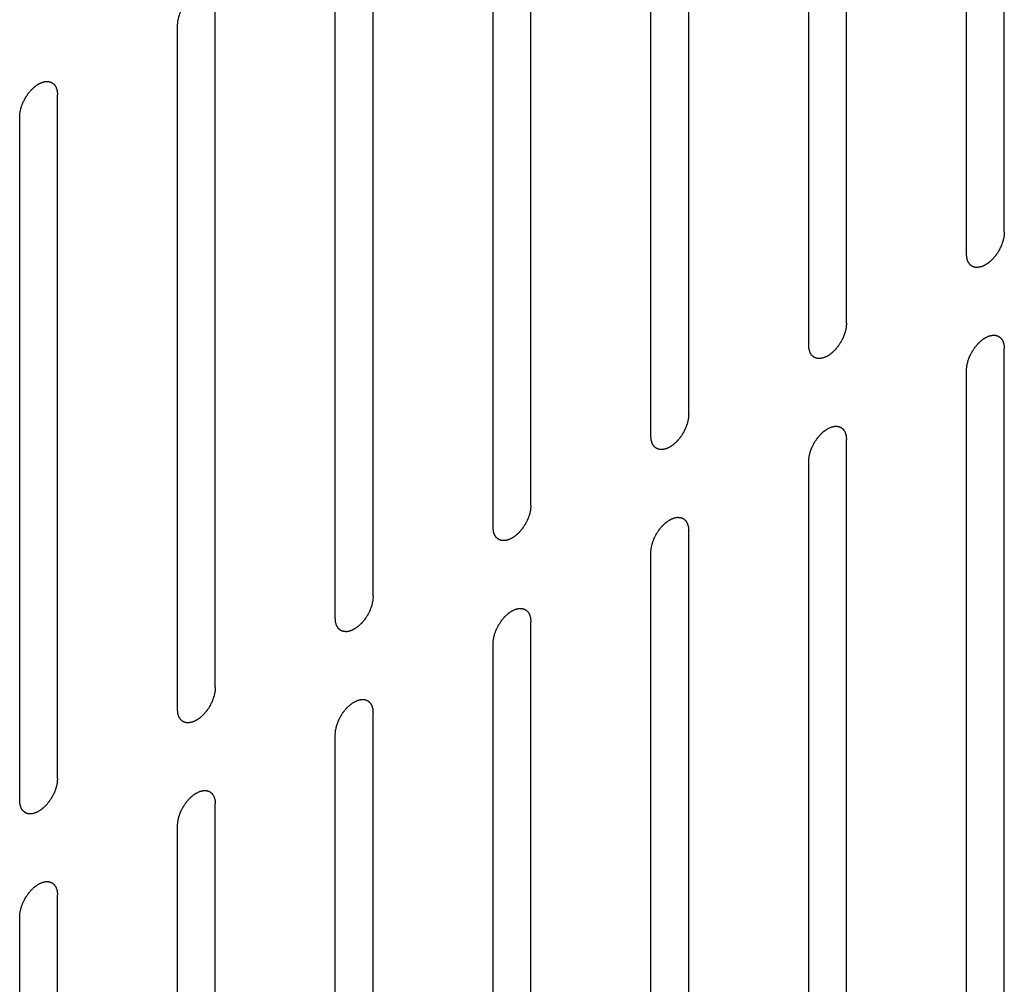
# Model space of a CAD drawing. Header units: inches. Extents: x 6 to 353, y 6 to 228.
# Tile 327 of 372: x 326.75 to 328.13, y 204.55 to 205.91. Entities that reach past the tile are written whole.
import ezdxf

# ---------------------------------------------------------------- set-up
doc = ezdxf.new("R2010")
doc.units = ezdxf.units.IN
doc.header["$LTSCALE"] = 19.946667
doc.header["$MEASUREMENT"] = 0
doc.layers.get('0').update_dxf_attribs({"linetype": 'CONTINUOUS'})

msp = doc.modelspace()

# ---------------------------------------------------------------- linework, layer by layer
at = {"color": 7, "linetype": 'Continuous'}
for p, q in [((328.1292, 205.6091), (328.1292, 206.5685)), ((328.0761, 205.5785), (328.0761, 206.5379)), ((327.9078, 205.4814), (327.9078, 206.4408)), ((327.8548, 205.4508), (327.8548, 206.4101)), ((327.6865, 205.3536), (327.6865, 206.313)), ((327.6335, 205.323), (327.6335, 206.2824)), ((327.4652, 205.2258), (327.4652, 206.1852)), ((327.4122, 205.1952), (327.4122, 206.1546)), ((327.2439, 205.098), (327.2439, 206.0574)), ((327.1908, 205.0674), (327.1908, 206.0268)), ((327.0225, 204.9702), (327.0225, 205.9296)), ((326.9695, 204.9396), (326.9695, 205.899)), ((326.8012, 204.8425), (326.8012, 205.8019)), ((326.7482, 204.8118), (326.7482, 205.7712)), ((328.1292, 204.4865), (328.1292, 205.4458)), ((328.0761, 204.4558), (328.0761, 205.4152)), ((327.9078, 204.3587), (327.9078, 205.3181)), ((327.8548, 204.3281), (327.8548, 205.2875)), ((327.6865, 204.2309), (327.6865, 205.1903)), ((327.6335, 204.2003), (327.6335, 205.1597)), ((327.4652, 204.1031), (327.4652, 205.0625)), ((327.4122, 204.0725), (327.4122, 205.0319)), ((327.2439, 203.9753), (327.2439, 204.9347)), ((327.1908, 203.9447), (327.1908, 204.9041)), ((327.0225, 203.8476), (327.0225, 204.8069)), ((326.9695, 203.8169), (326.9695, 204.7763)), ((326.8012, 203.7198), (326.8012, 204.6792)), ((326.7482, 203.6892), (326.7482, 204.6485))]:
    msp.add_line(p, q, dxfattribs=at)
for points in [[(326.9695, 205.899), (326.9696, 205.9001), (326.9697, 205.9016), (326.9699, 205.9034), (326.97, 205.9045), (326.97, 205.9052), (326.9702, 205.9061), (326.9705, 205.9072), (326.9708, 205.9086), (326.9711, 205.9099), (326.9713, 205.911), (326.9715, 205.9118), (326.9718, 205.9127), (326.9722, 205.9138), (326.9727, 205.9152), (326.9732, 205.9166), (326.9737, 205.9177), (326.9739, 205.9185), (326.9744, 205.9194), (326.9749, 205.9205), (326.9756, 205.9218), (326.9763, 205.9232), (326.9769, 205.9243), (326.9773, 205.9252), (326.9778, 205.9259), (326.9784, 205.9269), (326.9793, 205.9282), (326.9801, 205.9295), (326.9808, 205.9305), (326.9813, 205.9313), (326.9819, 205.9319), (326.9826, 205.9329), (326.9836, 205.934), (326.9845, 205.9351), (326.9853, 205.936), (326.9858, 205.9367), (326.9865, 205.9373), (326.9873, 205.9381), (326.9883, 205.939), (326.9893, 205.94), (326.9902, 205.9407), (326.9908, 205.9414), (326.9914, 205.9418), (326.9923, 205.9424), (326.9934, 205.9431), (326.9945, 205.9439), (326.9953, 205.9444), (326.9957, 205.9447), (326.996, 205.945), (326.9964, 205.9451), (326.9968, 205.9453), (326.9975, 205.9456), (326.9986, 205.9461), (326.9997, 205.9466), (327.0004, 205.947), (327.0009, 205.9472), (327.0012, 205.9474), (327.0015, 205.9474), (327.0019, 205.9475), (327.0026, 205.9477), (327.0037, 205.9479), (327.0047, 205.9481), (327.0054, 205.9483), (327.0058, 205.9484), (327.0061, 205.9485), (327.0064, 205.9485), (327.0068, 205.9485), (327.0075, 205.9484), (327.0084, 205.9484), (327.0094, 205.9483), (327.01, 205.9483), (327.0104, 205.9483), (327.0107, 205.9483), (327.011, 205.9482), (327.0113, 205.9481), (327.0119, 205.9479), (327.0127, 205.9476), (327.0136, 205.9472), (327.0142, 205.947), (327.0145, 205.9469), (327.0148, 205.9468), (327.015, 205.9466), (327.0153, 205.9464), (327.0157, 205.946), (327.0164, 205.9454), (327.0171, 205.9449), (327.0176, 205.9445), (327.0179, 205.9442), (327.0181, 205.9441), (327.0182, 205.9438), (327.0184, 205.9435), (327.0188, 205.943), (327.0193, 205.9422), (327.0198, 205.9414), (327.0202, 205.9408), (327.0204, 205.9405), (327.0205, 205.9402), (327.0206, 205.9399), (327.0207, 205.9395), (327.021, 205.9388), (327.0213, 205.9378), (327.0216, 205.9368), (327.0218, 205.9361), (327.0219, 205.9357), (327.022, 205.9354), (327.0221, 205.935), (327.0221, 205.9346), (327.0222, 205.9337), (327.0223, 205.9325), (327.0224, 205.9311), (327.0225, 205.9301), (327.0225, 205.9296)], [(326.7482, 205.7712), (326.7483, 205.7723), (326.7484, 205.7738), (326.7485, 205.7757), (326.7486, 205.7767), (326.7487, 205.7775), (326.7489, 205.7783), (326.7491, 205.7794), (326.7494, 205.7808), (326.7498, 205.7821), (326.75, 205.7832), (326.7502, 205.7841), (326.7505, 205.7849), (326.7509, 205.786), (326.7514, 205.7874), (326.7519, 205.7888), (326.7523, 205.7899), (326.7526, 205.7907), (326.753, 205.7916), (326.7536, 205.7927), (326.7543, 205.7941), (326.755, 205.7954), (326.7555, 205.7965), (326.7559, 205.7974), (326.7565, 205.7981), (326.7571, 205.7992), (326.758, 205.8004), (326.7588, 205.8017), (326.7595, 205.8027), (326.7599, 205.8035), (326.7605, 205.8042), (326.7613, 205.8051), (326.7622, 205.8062), (326.7632, 205.8073), (326.764, 205.8082), (326.7645, 205.809), (326.7651, 205.8095), (326.766, 205.8103), (326.767, 205.8112), (326.768, 205.8122), (326.7689, 205.813), (326.7695, 205.8136), (326.7701, 205.814), (326.771, 205.8146), (326.7721, 205.8154), (326.7732, 205.8161), (326.7739, 205.8166), (326.7744, 205.8169), (326.7747, 205.8172), (326.775, 205.8173), (326.7755, 205.8175), (326.7762, 205.8179), (326.7773, 205.8184), (326.7784, 205.8189), (326.7791, 205.8192), (326.7795, 205.8194), (326.7799, 205.8196), (326.7802, 205.8196), (326.7806, 205.8197), (326.7813, 205.8199), (326.7823, 205.8201), (326.7834, 205.8204), (326.7841, 205.8205), (326.7845, 205.8206), (326.7848, 205.8207), (326.7851, 205.8207), (326.7855, 205.8207), (326.7861, 205.8206), (326.7871, 205.8206), (326.788, 205.8206), (326.7887, 205.8206), (326.7891, 205.8205), (326.7894, 205.8205), (326.7896, 205.8204), (326.79, 205.8203), (326.7906, 205.8201), (326.7914, 205.8198), (326.7923, 205.8195), (326.7929, 205.8192), (326.7932, 205.8191), (326.7935, 205.819), (326.7937, 205.8188), (326.7939, 205.8186), (326.7944, 205.8182), (326.7951, 205.8177), (326.7958, 205.8171), (326.7963, 205.8167), (326.7965, 205.8165), (326.7968, 205.8163), (326.7969, 205.8161), (326.7971, 205.8157), (326.7975, 205.8152), (326.798, 205.8144), (326.7985, 205.8136), (326.7988, 205.813), (326.799, 205.8127), (326.7992, 205.8125), (326.7993, 205.8121), (326.7994, 205.8117), (326.7996, 205.811), (326.7999, 205.81), (326.8003, 205.809), (326.8005, 205.8083), (326.8006, 205.8079), (326.8007, 205.8076), (326.8007, 205.8072), (326.8008, 205.8068), (326.8009, 205.8059), (326.801, 205.8047), (326.8011, 205.8033), (326.8012, 205.8023), (326.8012, 205.8019)], [(328.1292, 205.6091), (328.1291, 205.6081), (328.129, 205.6065), (328.1288, 205.6047), (328.1287, 205.6037), (328.1287, 205.6029), (328.1285, 205.6021), (328.1282, 205.601), (328.1279, 205.5996), (328.1276, 205.5982), (328.1273, 205.5971), (328.1272, 205.5963), (328.1269, 205.5955), (328.1265, 205.5944), (328.1259, 205.593), (328.1254, 205.5916), (328.125, 205.5905), (328.1248, 205.5896), (328.1243, 205.5888), (328.1238, 205.5877), (328.1231, 205.5863), (328.1224, 205.5849), (328.1218, 205.5838), (328.1214, 205.583), (328.1209, 205.5823), (328.1202, 205.5812), (328.1194, 205.58), (328.1186, 205.5787), (328.1179, 205.5777), (328.1174, 205.5769), (328.1168, 205.5762), (328.1161, 205.5753), (328.1151, 205.5742), (328.1142, 205.573), (328.1134, 205.5721), (328.1129, 205.5714), (328.1122, 205.5709), (328.1114, 205.5701), (328.1104, 205.5692), (328.1093, 205.5682), (328.1085, 205.5674), (328.1079, 205.5668), (328.1072, 205.5664), (328.1064, 205.5658), (328.1053, 205.565), (328.1042, 205.5643), (328.1034, 205.5637), (328.103, 205.5635), (328.1026, 205.5632), (328.1023, 205.5631), (328.1019, 205.5629), (328.1011, 205.5625), (328.1001, 205.562), (328.099, 205.5615), (328.0982, 205.5612), (328.0978, 205.561), (328.0975, 205.5608), (328.0972, 205.5608), (328.0968, 205.5607), (328.0961, 205.5605), (328.095, 205.5603), (328.094, 205.56), (328.0933, 205.5599), (328.0929, 205.5598), (328.0925, 205.5597), (328.0923, 205.5597), (328.0919, 205.5597), (328.0912, 205.5597), (328.0903, 205.5598), (328.0893, 205.5598), (328.0886, 205.5598), (328.0883, 205.5599), (328.088, 205.5598), (328.0877, 205.56), (328.0874, 205.5601), (328.0868, 205.5603), (328.0859, 205.5606), (328.0851, 205.5609), (328.0845, 205.5611), (328.0842, 205.5613), (328.0839, 205.5613), (328.0837, 205.5615), (328.0834, 205.5618), (328.0829, 205.5622), (328.0823, 205.5627), (328.0816, 205.5633), (328.0811, 205.5637), (328.0808, 205.5639), (328.0806, 205.5641), (328.0805, 205.5643), (328.0803, 205.5646), (328.0799, 205.5652), (328.0794, 205.566), (328.0789, 205.5668), (328.0785, 205.5674), (328.0783, 205.5677), (328.0782, 205.5679), (328.0781, 205.5682), (328.0779, 205.5686), (328.0777, 205.5694), (328.0774, 205.5704), (328.0771, 205.5714), (328.0769, 205.5721), (328.0768, 205.5725), (328.0766, 205.5728), (328.0766, 205.5731), (328.0766, 205.5736), (328.0765, 205.5745), (328.0764, 205.5757), (328.0763, 205.5771), (328.0762, 205.5781), (328.0761, 205.5785)], [(327.9078, 205.4814), (327.9078, 205.4803), (327.9076, 205.4788), (327.9075, 205.477), (327.9074, 205.4759), (327.9074, 205.4751), (327.9071, 205.4743), (327.9069, 205.4732), (327.9066, 205.4718), (327.9063, 205.4705), (327.906, 205.4694), (327.9059, 205.4685), (327.9055, 205.4677), (327.9051, 205.4666), (327.9046, 205.4652), (327.9041, 205.4638), (327.9037, 205.4627), (327.9034, 205.4619), (327.903, 205.461), (327.9024, 205.4599), (327.9017, 205.4586), (327.9011, 205.4572), (327.9005, 205.4561), (327.9001, 205.4552), (327.8996, 205.4545), (327.8989, 205.4535), (327.8981, 205.4522), (327.8972, 205.4509), (327.8966, 205.4499), (327.8961, 205.4491), (327.8955, 205.4485), (327.8947, 205.4475), (327.8938, 205.4464), (327.8928, 205.4453), (327.8921, 205.4444), (327.8915, 205.4436), (327.8909, 205.4431), (327.8901, 205.4423), (327.889, 205.4414), (327.888, 205.4404), (327.8872, 205.4397), (327.8866, 205.439), (327.8859, 205.4386), (327.885, 205.438), (327.8839, 205.4373), (327.8829, 205.4365), (327.8821, 205.436), (327.8817, 205.4357), (327.8813, 205.4354), (327.881, 205.4353), (327.8806, 205.4351), (327.8798, 205.4347), (327.8788, 205.4342), (327.8777, 205.4338), (327.8769, 205.4334), (327.8765, 205.4332), (327.8762, 205.433), (327.8759, 205.433), (327.8755, 205.4329), (327.8747, 205.4327), (327.8737, 205.4325), (327.8727, 205.4323), (327.8719, 205.4321), (327.8715, 205.432), (327.8712, 205.4319), (327.8709, 205.4319), (327.8706, 205.4319), (327.8699, 205.432), (327.8689, 205.432), (327.868, 205.432), (327.8673, 205.4321), (327.8669, 205.4321), (327.8666, 205.4321), (327.8664, 205.4322), (327.8661, 205.4323), (327.8655, 205.4325), (327.8646, 205.4328), (327.8638, 205.4331), (327.8632, 205.4334), (327.8628, 205.4335), (327.8626, 205.4336), (327.8624, 205.4338), (327.8621, 205.434), (327.8616, 205.4344), (327.8609, 205.4349), (327.8603, 205.4355), (327.8598, 205.4359), (327.8595, 205.4361), (327.8593, 205.4363), (327.8591, 205.4366), (327.8589, 205.4369), (327.8586, 205.4374), (327.8581, 205.4382), (327.8576, 205.439), (327.8572, 205.4396), (327.857, 205.4399), (327.8568, 205.4401), (327.8568, 205.4405), (327.8566, 205.4409), (327.8564, 205.4416), (327.8561, 205.4426), (327.8558, 205.4436), (327.8556, 205.4443), (327.8554, 205.4447), (327.8553, 205.445), (327.8553, 205.4454), (327.8553, 205.4458), (327.8552, 205.4467), (327.8551, 205.4479), (327.8549, 205.4493), (327.8549, 205.4503), (327.8548, 205.4508)], [(328.0761, 205.4152), (328.0762, 205.4163), (328.0763, 205.4178), (328.0765, 205.4196), (328.0766, 205.4207), (328.0766, 205.4215), (328.0768, 205.4223), (328.0771, 205.4234), (328.0774, 205.4248), (328.0777, 205.4261), (328.078, 205.4272), (328.0781, 205.4281), (328.0784, 205.4289), (328.0788, 205.43), (328.0794, 205.4314), (328.0798, 205.4328), (328.0803, 205.4339), (328.0805, 205.4347), (328.081, 205.4356), (328.0815, 205.4367), (328.0822, 205.438), (328.0829, 205.4394), (328.0835, 205.4405), (328.0839, 205.4414), (328.0844, 205.4421), (328.0851, 205.4431), (328.0859, 205.4444), (328.0867, 205.4457), (328.0874, 205.4467), (328.0879, 205.4475), (328.0885, 205.4481), (328.0892, 205.4491), (328.0902, 205.4502), (328.0911, 205.4513), (328.0919, 205.4522), (328.0924, 205.453), (328.0931, 205.4535), (328.0939, 205.4543), (328.0949, 205.4552), (328.096, 205.4562), (328.0968, 205.4569), (328.0974, 205.4576), (328.0981, 205.458), (328.0989, 205.4586), (328.1, 205.4593), (328.1011, 205.4601), (328.1019, 205.4606), (328.1023, 205.4609), (328.1027, 205.4612), (328.103, 205.4613), (328.1034, 205.4615), (328.1042, 205.4619), (328.1052, 205.4624), (328.1063, 205.4628), (328.107, 205.4632), (328.1075, 205.4634), (328.1078, 205.4636), (328.1081, 205.4636), (328.1085, 205.4637), (328.1092, 205.4639), (328.1103, 205.4641), (328.1113, 205.4643), (328.112, 205.4645), (328.1124, 205.4646), (328.1128, 205.4647), (328.113, 205.4647), (328.1134, 205.4647), (328.1141, 205.4646), (328.115, 205.4646), (328.116, 205.4646), (328.1167, 205.4645), (328.117, 205.4645), (328.1173, 205.4645), (328.1176, 205.4644), (328.1179, 205.4643), (328.1185, 205.4641), (328.1194, 205.4638), (328.1202, 205.4635), (328.1208, 205.4632), (328.1211, 205.4631), (328.1214, 205.463), (328.1216, 205.4628), (328.1219, 205.4626), (328.1224, 205.4622), (328.123, 205.4617), (328.1237, 205.4611), (328.1242, 205.4607), (328.1245, 205.4605), (328.1247, 205.4603), (328.1248, 205.46), (328.125, 205.4597), (328.1254, 205.4592), (328.1259, 205.4584), (328.1264, 205.4576), (328.1268, 205.457), (328.127, 205.4567), (328.1271, 205.4565), (328.1272, 205.4561), (328.1274, 205.4557), (328.1276, 205.455), (328.1279, 205.454), (328.1282, 205.453), (328.1284, 205.4523), (328.1285, 205.4519), (328.1287, 205.4516), (328.1287, 205.4512), (328.1287, 205.4508), (328.1288, 205.4499), (328.1289, 205.4487), (328.129, 205.4473), (328.1291, 205.4463), (328.1292, 205.4458)], [(327.6865, 205.3536), (327.6864, 205.3525), (327.6863, 205.351), (327.6862, 205.3492), (327.6861, 205.3481), (327.686, 205.3474), (327.6858, 205.3465), (327.6856, 205.3454), (327.6853, 205.3441), (327.685, 205.3427), (327.6847, 205.3416), (327.6846, 205.3408), (327.6842, 205.3399), (327.6838, 205.3388), (327.6833, 205.3374), (327.6828, 205.336), (327.6824, 205.3349), (327.6821, 205.3341), (327.6817, 205.3333), (327.6811, 205.3322), (327.6804, 205.3308), (327.6797, 205.3294), (327.6792, 205.3283), (327.6788, 205.3274), (327.6782, 205.3267), (327.6776, 205.3257), (327.6768, 205.3244), (327.6759, 205.3231), (327.6752, 205.3221), (327.6748, 205.3213), (327.6742, 205.3207), (327.6734, 205.3198), (327.6725, 205.3186), (327.6715, 205.3175), (327.6708, 205.3166), (327.6702, 205.3159), (327.6696, 205.3153), (327.6688, 205.3145), (327.6677, 205.3136), (327.6667, 205.3126), (327.6659, 205.3119), (327.6653, 205.3113), (327.6646, 205.3108), (327.6637, 205.3102), (327.6626, 205.3095), (327.6615, 205.3087), (327.6608, 205.3082), (327.6603, 205.3079), (327.66, 205.3076), (327.6597, 205.3075), (327.6593, 205.3073), (327.6585, 205.307), (327.6574, 205.3065), (327.6564, 205.306), (327.6556, 205.3056), (327.6552, 205.3054), (327.6548, 205.3052), (327.6545, 205.3052), (327.6541, 205.3051), (327.6534, 205.3049), (327.6524, 205.3047), (327.6513, 205.3045), (327.6506, 205.3043), (327.6502, 205.3042), (327.6499, 205.3041), (327.6496, 205.3042), (327.6492, 205.3042), (327.6486, 205.3042), (327.6476, 205.3042), (327.6467, 205.3043), (327.646, 205.3043), (327.6456, 205.3043), (327.6453, 205.3043), (327.6451, 205.3044), (327.6447, 205.3045), (327.6441, 205.3047), (327.6433, 205.3051), (327.6424, 205.3054), (327.6418, 205.3056), (327.6415, 205.3057), (327.6412, 205.3058), (327.6411, 205.306), (327.6408, 205.3062), (327.6403, 205.3066), (327.6396, 205.3072), (327.6389, 205.3077), (327.6384, 205.3081), (327.6382, 205.3084), (327.638, 205.3085), (327.6378, 205.3088), (327.6376, 205.3091), (327.6373, 205.3097), (327.6367, 205.3105), (327.6362, 205.3113), (327.6359, 205.3118), (327.6357, 205.3121), (327.6355, 205.3124), (327.6354, 205.3127), (327.6353, 205.3131), (327.6351, 205.3138), (327.6348, 205.3148), (327.6345, 205.3158), (327.6342, 205.3165), (327.6341, 205.3169), (327.634, 205.3172), (327.634, 205.3176), (327.6339, 205.3181), (327.6339, 205.3189), (327.6337, 205.3201), (327.6336, 205.3215), (327.6335, 205.3225), (327.6335, 205.323)], [(327.8548, 205.2875), (327.8549, 205.2885), (327.855, 205.2901), (327.8552, 205.2919), (327.8553, 205.2929), (327.8553, 205.2937), (327.8555, 205.2945), (327.8557, 205.2956), (327.8561, 205.297), (327.8564, 205.2984), (327.8566, 205.2995), (327.8568, 205.3003), (327.8571, 205.3011), (327.8575, 205.3022), (327.858, 205.3036), (327.8585, 205.305), (327.8589, 205.3061), (327.8592, 205.307), (327.8597, 205.3078), (327.8602, 205.3089), (327.8609, 205.3103), (327.8616, 205.3117), (327.8622, 205.3128), (327.8626, 205.3136), (327.8631, 205.3143), (327.8637, 205.3154), (327.8646, 205.3166), (327.8654, 205.3179), (327.8661, 205.3189), (327.8666, 205.3197), (327.8672, 205.3204), (327.8679, 205.3213), (327.8689, 205.3224), (327.8698, 205.3236), (327.8706, 205.3245), (327.8711, 205.3252), (327.8718, 205.3257), (327.8726, 205.3265), (327.8736, 205.3274), (327.8746, 205.3284), (327.8755, 205.3292), (327.8761, 205.3298), (327.8767, 205.3302), (327.8776, 205.3308), (327.8787, 205.3316), (327.8798, 205.3323), (327.8806, 205.3329), (327.881, 205.3331), (327.8813, 205.3334), (327.8816, 205.3335), (327.8821, 205.3337), (327.8828, 205.3341), (327.8839, 205.3346), (327.885, 205.3351), (327.8857, 205.3354), (327.8862, 205.3356), (327.8865, 205.3358), (327.8868, 205.3358), (327.8872, 205.3359), (327.8879, 205.3361), (327.889, 205.3363), (327.89, 205.3366), (327.8907, 205.3367), (327.8911, 205.3368), (327.8914, 205.3369), (327.8917, 205.3369), (327.8921, 205.3369), (327.8928, 205.3369), (327.8937, 205.3368), (327.8947, 205.3368), (327.8953, 205.3368), (327.8957, 205.3367), (327.896, 205.3368), (327.8963, 205.3366), (327.8966, 205.3365), (327.8972, 205.3363), (327.898, 205.336), (327.8989, 205.3357), (327.8995, 205.3355), (327.8998, 205.3353), (327.9001, 205.3353), (327.9003, 205.3351), (327.9006, 205.3348), (327.901, 205.3344), (327.9017, 205.3339), (327.9024, 205.3333), (327.9029, 205.3329), (327.9032, 205.3327), (327.9034, 205.3325), (327.9035, 205.3323), (327.9037, 205.332), (327.9041, 205.3314), (327.9046, 205.3306), (327.9051, 205.3298), (327.9055, 205.3292), (327.9056, 205.3289), (327.9058, 205.3287), (327.9059, 205.3284), (327.906, 205.328), (327.9062, 205.3272), (327.9066, 205.3262), (327.9069, 205.3252), (327.9071, 205.3245), (327.9072, 205.3241), (327.9073, 205.3238), (327.9073, 205.3235), (327.9074, 205.323), (327.9075, 205.3221), (327.9076, 205.3209), (327.9077, 205.3195), (327.9078, 205.3185), (327.9078, 205.3181)], [(327.4652, 205.2258), (327.4651, 205.2248), (327.465, 205.2232), (327.4648, 205.2214), (327.4647, 205.2203), (327.4647, 205.2196), (327.4645, 205.2187), (327.4643, 205.2177), (327.4639, 205.2163), (327.4636, 205.2149), (327.4634, 205.2138), (327.4632, 205.213), (327.4629, 205.2121), (327.4625, 205.211), (327.462, 205.2096), (327.4615, 205.2083), (327.4611, 205.2071), (327.4608, 205.2063), (327.4603, 205.2055), (327.4598, 205.2044), (327.4591, 205.203), (327.4584, 205.2016), (327.4578, 205.2005), (327.4575, 205.1997), (327.4569, 205.1989), (327.4563, 205.1979), (327.4554, 205.1966), (327.4546, 205.1953), (327.4539, 205.1943), (327.4534, 205.1935), (327.4529, 205.1929), (327.4521, 205.192), (327.4511, 205.1908), (327.4502, 205.1897), (327.4494, 205.1888), (327.4489, 205.1881), (327.4482, 205.1875), (327.4474, 205.1868), (327.4464, 205.1858), (327.4454, 205.1848), (327.4445, 205.1841), (327.4439, 205.1835), (327.4433, 205.1831), (327.4424, 205.1824), (327.4413, 205.1817), (327.4402, 205.1809), (327.4394, 205.1804), (327.439, 205.1801), (327.4387, 205.1799), (327.4384, 205.1797), (327.4379, 205.1795), (327.4372, 205.1792), (327.4361, 205.1787), (327.435, 205.1782), (327.4343, 205.1778), (327.4339, 205.1776), (327.4335, 205.1775), (327.4332, 205.1774), (327.4328, 205.1773), (327.4321, 205.1772), (327.4311, 205.1769), (327.43, 205.1767), (327.4293, 205.1765), (327.4289, 205.1764), (327.4286, 205.1763), (327.4283, 205.1764), (327.4279, 205.1764), (327.4272, 205.1764), (327.4263, 205.1764), (327.4253, 205.1765), (327.4247, 205.1765), (327.4243, 205.1765), (327.424, 205.1765), (327.4238, 205.1766), (327.4234, 205.1767), (327.4228, 205.177), (327.422, 205.1773), (327.4211, 205.1776), (327.4205, 205.1778), (327.4202, 205.1779), (327.4199, 205.178), (327.4197, 205.1782), (327.4194, 205.1784), (327.419, 205.1788), (327.4183, 205.1794), (327.4176, 205.18), (327.4171, 205.1803), (327.4169, 205.1806), (327.4166, 205.1807), (327.4165, 205.181), (327.4163, 205.1813), (327.4159, 205.1819), (327.4154, 205.1827), (327.4149, 205.1835), (327.4146, 205.184), (327.4144, 205.1844), (327.4142, 205.1846), (327.4141, 205.1849), (327.414, 205.1853), (327.4138, 205.186), (327.4134, 205.187), (327.4131, 205.188), (327.4129, 205.1887), (327.4128, 205.1891), (327.4127, 205.1894), (327.4127, 205.1898), (327.4126, 205.1903), (327.4125, 205.1911), (327.4124, 205.1923), (327.4123, 205.1938), (327.4122, 205.1947), (327.4122, 205.1952)], [(327.6335, 205.1597), (327.6336, 205.1607), (327.6337, 205.1623), (327.6338, 205.1641), (327.6339, 205.1651), (327.634, 205.1659), (327.6342, 205.1667), (327.6344, 205.1678), (327.6347, 205.1692), (327.635, 205.1706), (327.6353, 205.1717), (327.6355, 205.1725), (327.6358, 205.1733), (327.6362, 205.1744), (327.6367, 205.1758), (327.6372, 205.1772), (327.6376, 205.1783), (327.6379, 205.1792), (327.6383, 205.18), (327.6389, 205.1811), (327.6396, 205.1825), (327.6403, 205.1839), (327.6408, 205.185), (327.6412, 205.1858), (327.6418, 205.1866), (327.6424, 205.1876), (327.6433, 205.1889), (327.6441, 205.1901), (327.6448, 205.1911), (327.6452, 205.1919), (327.6458, 205.1926), (327.6466, 205.1935), (327.6475, 205.1946), (327.6485, 205.1958), (327.6492, 205.1967), (327.6498, 205.1974), (327.6504, 205.1979), (327.6513, 205.1987), (327.6523, 205.1997), (327.6533, 205.2006), (327.6541, 205.2014), (327.6548, 205.202), (327.6554, 205.2024), (327.6563, 205.203), (327.6574, 205.2038), (327.6585, 205.2045), (327.6592, 205.2051), (327.6597, 205.2054), (327.66, 205.2056), (327.6603, 205.2057), (327.6608, 205.2059), (327.6615, 205.2063), (327.6626, 205.2068), (327.6637, 205.2073), (327.6644, 205.2076), (327.6648, 205.2078), (327.6652, 205.208), (327.6655, 205.2081), (327.6659, 205.2082), (327.6666, 205.2083), (327.6676, 205.2086), (327.6687, 205.2088), (327.6694, 205.209), (327.6698, 205.209), (327.6701, 205.2091), (327.6704, 205.2091), (327.6708, 205.2091), (327.6714, 205.2091), (327.6724, 205.209), (327.6733, 205.209), (327.674, 205.209), (327.6744, 205.209), (327.6747, 205.209), (327.6749, 205.2089), (327.6753, 205.2087), (327.6759, 205.2085), (327.6767, 205.2082), (327.6776, 205.2079), (327.6782, 205.2077), (327.6785, 205.2075), (327.6788, 205.2075), (327.679, 205.2073), (327.6792, 205.2071), (327.6797, 205.2067), (327.6804, 205.2061), (327.6811, 205.2055), (327.6816, 205.2051), (327.6818, 205.2049), (327.6821, 205.2048), (327.6822, 205.2045), (327.6824, 205.2042), (327.6827, 205.2036), (327.6833, 205.2028), (327.6838, 205.202), (327.6841, 205.2014), (327.6843, 205.2011), (327.6845, 205.2009), (327.6846, 205.2006), (327.6847, 205.2002), (327.6849, 205.1995), (327.6852, 205.1985), (327.6856, 205.1974), (327.6858, 205.1967), (327.6859, 205.1963), (327.686, 205.1961), (327.686, 205.1957), (327.6861, 205.1952), (327.6861, 205.1944), (327.6863, 205.1932), (327.6864, 205.1917), (327.6865, 205.1908), (327.6865, 205.1903)], [(327.2439, 205.098), (327.2438, 205.097), (327.2437, 205.0954), (327.2435, 205.0936), (327.2434, 205.0926), (327.2434, 205.0918), (327.2432, 205.091), (327.2429, 205.0899), (327.2426, 205.0885), (327.2423, 205.0871), (327.242, 205.086), (327.2419, 205.0852), (327.2416, 205.0844), (327.2412, 205.0833), (327.2407, 205.0819), (327.2402, 205.0805), (327.2397, 205.0794), (327.2395, 205.0785), (327.239, 205.0777), (327.2385, 205.0766), (327.2378, 205.0752), (327.2371, 205.0738), (327.2365, 205.0727), (327.2361, 205.0719), (327.2356, 205.0711), (327.2349, 205.0701), (327.2341, 205.0688), (327.2333, 205.0676), (327.2326, 205.0666), (327.2321, 205.0658), (327.2315, 205.0651), (327.2308, 205.0642), (327.2298, 205.0631), (327.2289, 205.0619), (327.2281, 205.061), (327.2276, 205.0603), (327.2269, 205.0598), (327.2261, 205.059), (327.2251, 205.058), (327.224, 205.0571), (327.2232, 205.0563), (327.2226, 205.0557), (327.2219, 205.0553), (327.2211, 205.0547), (327.22, 205.0539), (327.2189, 205.0532), (327.2181, 205.0526), (327.2177, 205.0523), (327.2174, 205.0521), (327.217, 205.052), (327.2166, 205.0517), (327.2159, 205.0514), (327.2148, 205.0509), (327.2137, 205.0504), (327.213, 205.0501), (327.2125, 205.0499), (327.2122, 205.0497), (327.2119, 205.0496), (327.2115, 205.0495), (327.2108, 205.0494), (327.2097, 205.0491), (327.2087, 205.0489), (327.208, 205.0487), (327.2076, 205.0487), (327.2072, 205.0486), (327.207, 205.0486), (327.2066, 205.0486), (327.2059, 205.0486), (327.205, 205.0487), (327.204, 205.0487), (327.2033, 205.0487), (327.203, 205.0487), (327.2027, 205.0487), (327.2024, 205.0488), (327.2021, 205.049), (327.2015, 205.0492), (327.2006, 205.0495), (327.1998, 205.0498), (327.1992, 205.05), (327.1989, 205.0502), (327.1986, 205.0502), (327.1984, 205.0504), (327.1981, 205.0506), (327.1976, 205.051), (327.197, 205.0516), (327.1963, 205.0522), (327.1958, 205.0526), (327.1955, 205.0528), (327.1953, 205.0529), (327.1952, 205.0532), (327.195, 205.0535), (327.1946, 205.0541), (327.1941, 205.0549), (327.1936, 205.0557), (327.1932, 205.0563), (327.193, 205.0566), (327.1929, 205.0568), (327.1928, 205.0571), (327.1927, 205.0575), (327.1924, 205.0582), (327.1921, 205.0592), (327.1918, 205.0602), (327.1916, 205.061), (327.1915, 205.0614), (327.1913, 205.0616), (327.1913, 205.062), (327.1913, 205.0625), (327.1912, 205.0633), (327.1911, 205.0645), (327.191, 205.066), (327.1909, 205.0669), (327.1908, 205.0674)], [(327.4122, 205.0319), (327.4122, 205.0329), (327.4124, 205.0345), (327.4125, 205.0363), (327.4126, 205.0374), (327.4126, 205.0381), (327.4129, 205.039), (327.4131, 205.04), (327.4134, 205.0414), (327.4137, 205.0428), (327.414, 205.0439), (327.4141, 205.0447), (327.4145, 205.0455), (327.4149, 205.0467), (327.4154, 205.0481), (327.4159, 205.0494), (327.4163, 205.0506), (327.4166, 205.0514), (327.417, 205.0522), (327.4176, 205.0533), (327.4183, 205.0547), (327.419, 205.0561), (327.4195, 205.0572), (327.4199, 205.058), (327.4204, 205.0588), (327.4211, 205.0598), (327.4219, 205.0611), (327.4228, 205.0623), (327.4234, 205.0634), (327.4239, 205.0641), (327.4245, 205.0648), (327.4253, 205.0657), (327.4262, 205.0669), (327.4272, 205.068), (327.4279, 205.0689), (327.4285, 205.0696), (327.4291, 205.0702), (327.4299, 205.0709), (327.431, 205.0719), (327.432, 205.0728), (327.4328, 205.0736), (327.4334, 205.0742), (327.4341, 205.0746), (327.435, 205.0753), (327.4361, 205.076), (327.4371, 205.0768), (327.4379, 205.0773), (327.4384, 205.0776), (327.4387, 205.0778), (327.439, 205.078), (327.4394, 205.0782), (327.4402, 205.0785), (327.4413, 205.079), (327.4423, 205.0795), (327.4431, 205.0799), (327.4435, 205.0801), (327.4438, 205.0802), (327.4441, 205.0803), (327.4446, 205.0804), (327.4453, 205.0805), (327.4463, 205.0808), (327.4473, 205.081), (327.4481, 205.0812), (327.4485, 205.0813), (327.4488, 205.0814), (327.4491, 205.0813), (327.4495, 205.0813), (327.4501, 205.0813), (327.4511, 205.0813), (327.452, 205.0812), (327.4527, 205.0812), (327.4531, 205.0812), (327.4534, 205.0812), (327.4536, 205.0811), (327.4539, 205.081), (327.4545, 205.0807), (327.4554, 205.0804), (327.4562, 205.0801), (327.4568, 205.0799), (327.4572, 205.0798), (327.4574, 205.0797), (327.4576, 205.0795), (327.4579, 205.0793), (327.4584, 205.0789), (327.4591, 205.0783), (327.4598, 205.0777), (327.4602, 205.0774), (327.4605, 205.0771), (327.4607, 205.077), (327.4609, 205.0767), (327.4611, 205.0764), (327.4614, 205.0758), (327.4619, 205.075), (327.4624, 205.0742), (327.4628, 205.0737), (327.463, 205.0733), (327.4632, 205.0731), (327.4632, 205.0728), (327.4634, 205.0724), (327.4636, 205.0717), (327.4639, 205.0707), (327.4642, 205.0697), (327.4645, 205.069), (327.4646, 205.0686), (327.4647, 205.0683), (327.4647, 205.0679), (327.4648, 205.0674), (327.4648, 205.0666), (327.4649, 205.0654), (327.4651, 205.0639), (327.4652, 205.063), (327.4652, 205.0625)], [(327.0225, 204.9702), (327.0225, 204.9692), (327.0223, 204.9676), (327.0222, 204.9658), (327.0221, 204.9648), (327.0221, 204.964), (327.0218, 204.9632), (327.0216, 204.9621), (327.0213, 204.9607), (327.021, 204.9593), (327.0207, 204.9582), (327.0206, 204.9574), (327.0202, 204.9566), (327.0198, 204.9555), (327.0193, 204.9541), (327.0188, 204.9527), (327.0184, 204.9516), (327.0182, 204.9507), (327.0177, 204.9499), (327.0171, 204.9488), (327.0164, 204.9474), (327.0158, 204.946), (327.0152, 204.9449), (327.0148, 204.9441), (327.0143, 204.9434), (327.0136, 204.9423), (327.0128, 204.9411), (327.012, 204.9398), (327.0113, 204.9388), (327.0108, 204.938), (327.0102, 204.9373), (327.0095, 204.9364), (327.0085, 204.9353), (327.0076, 204.9341), (327.0068, 204.9332), (327.0062, 204.9325), (327.0056, 204.932), (327.0048, 204.9312), (327.0037, 204.9303), (327.0027, 204.9293), (327.0019, 204.9285), (327.0013, 204.9279), (327.0006, 204.9275), (326.9997, 204.9269), (326.9987, 204.9261), (326.9976, 204.9254), (326.9968, 204.9248), (326.9964, 204.9246), (326.996, 204.9243), (326.9957, 204.9242), (326.9953, 204.924), (326.9945, 204.9236), (326.9935, 204.9231), (326.9924, 204.9226), (326.9916, 204.9223), (326.9912, 204.9221), (326.9909, 204.9219), (326.9906, 204.9219), (326.9902, 204.9218), (326.9894, 204.9216), (326.9884, 204.9214), (326.9874, 204.9211), (326.9866, 204.921), (326.9862, 204.9209), (326.9859, 204.9208), (326.9856, 204.9208), (326.9853, 204.9208), (326.9846, 204.9208), (326.9836, 204.9209), (326.9827, 204.9209), (326.982, 204.9209), (326.9816, 204.921), (326.9813, 204.9209), (326.9811, 204.9211), (326.9808, 204.9212), (326.9802, 204.9214), (326.9793, 204.9217), (326.9785, 204.922), (326.9779, 204.9222), (326.9775, 204.9224), (326.9773, 204.9224), (326.9771, 204.9226), (326.9768, 204.9229), (326.9763, 204.9233), (326.9756, 204.9238), (326.975, 204.9244), (326.9745, 204.9248), (326.9742, 204.925), (326.974, 204.9252), (326.9738, 204.9254), (326.9736, 204.9257), (326.9733, 204.9263), (326.9728, 204.9271), (326.9723, 204.9279), (326.9719, 204.9285), (326.9717, 204.9288), (326.9715, 204.929), (326.9715, 204.9293), (326.9713, 204.9297), (326.9711, 204.9305), (326.9708, 204.9315), (326.9705, 204.9325), (326.9703, 204.9332), (326.9701, 204.9336), (326.97, 204.9339), (326.97, 204.9342), (326.97, 204.9347), (326.9699, 204.9356), (326.9698, 204.9368), (326.9696, 204.9382), (326.9696, 204.9391), (326.9695, 204.9396)], [(327.1908, 204.9041), (327.1909, 204.9051), (327.1911, 204.9067), (327.1912, 204.9085), (327.1913, 204.9096), (327.1913, 204.9103), (327.1915, 204.9112), (327.1918, 204.9123), (327.1921, 204.9136), (327.1924, 204.915), (327.1927, 204.9161), (327.1928, 204.9169), (327.1932, 204.9178), (327.1935, 204.9189), (327.1941, 204.9203), (327.1946, 204.9217), (327.195, 204.9228), (327.1952, 204.9236), (327.1957, 204.9244), (327.1962, 204.9255), (327.1969, 204.9269), (327.1976, 204.9283), (327.1982, 204.9294), (327.1986, 204.9303), (327.1991, 204.931), (327.1998, 204.932), (327.2006, 204.9333), (327.2014, 204.9346), (327.2021, 204.9356), (327.2026, 204.9364), (327.2032, 204.937), (327.2039, 204.9379), (327.2049, 204.9391), (327.2058, 204.9402), (327.2066, 204.9411), (327.2072, 204.9418), (327.2078, 204.9424), (327.2086, 204.9432), (327.2096, 204.9441), (327.2107, 204.9451), (327.2115, 204.9458), (327.2121, 204.9464), (327.2128, 204.9469), (327.2136, 204.9475), (327.2147, 204.9482), (327.2158, 204.949), (327.2166, 204.9495), (327.217, 204.9498), (327.2174, 204.9501), (327.2177, 204.9502), (327.2181, 204.9504), (327.2189, 204.9507), (327.2199, 204.9512), (327.221, 204.9517), (327.2218, 204.9521), (327.2222, 204.9523), (327.2225, 204.9525), (327.2228, 204.9525), (327.2232, 204.9526), (327.224, 204.9528), (327.225, 204.953), (327.226, 204.9532), (327.2267, 204.9534), (327.2271, 204.9535), (327.2275, 204.9536), (327.2277, 204.9535), (327.2281, 204.9535), (327.2288, 204.9535), (327.2297, 204.9535), (327.2307, 204.9534), (327.2314, 204.9534), (327.2317, 204.9534), (327.232, 204.9534), (327.2323, 204.9533), (327.2326, 204.9532), (327.2332, 204.953), (327.2341, 204.9526), (327.2349, 204.9523), (327.2355, 204.9521), (327.2358, 204.952), (327.2361, 204.9519), (327.2363, 204.9517), (327.2366, 204.9515), (327.2371, 204.9511), (327.2377, 204.9505), (327.2384, 204.95), (327.2389, 204.9496), (327.2392, 204.9493), (327.2394, 204.9492), (327.2395, 204.9489), (327.2397, 204.9486), (327.2401, 204.948), (327.2406, 204.9472), (327.2411, 204.9464), (327.2415, 204.9459), (327.2417, 204.9456), (327.2419, 204.9453), (327.2419, 204.945), (327.2421, 204.9446), (327.2423, 204.9439), (327.2426, 204.9429), (327.2429, 204.9419), (327.2431, 204.9412), (327.2432, 204.9408), (327.2434, 204.9405), (327.2434, 204.9401), (327.2434, 204.9396), (327.2435, 204.9388), (327.2436, 204.9376), (327.2437, 204.9362), (327.2438, 204.9352), (327.2439, 204.9347)], [(326.8012, 204.8425), (326.8011, 204.8414), (326.801, 204.8399), (326.8009, 204.838), (326.8008, 204.837), (326.8008, 204.8362), (326.8005, 204.8354), (326.8003, 204.8343), (326.8, 204.8329), (326.7997, 204.8316), (326.7994, 204.8305), (326.7993, 204.8296), (326.7989, 204.8288), (326.7985, 204.8277), (326.798, 204.8263), (326.7975, 204.8249), (326.7971, 204.8238), (326.7968, 204.823), (326.7964, 204.8221), (326.7958, 204.821), (326.7951, 204.8196), (326.7944, 204.8183), (326.7939, 204.8172), (326.7935, 204.8163), (326.793, 204.8156), (326.7923, 204.8145), (326.7915, 204.8133), (326.7906, 204.812), (326.79, 204.811), (326.7895, 204.8102), (326.7889, 204.8096), (326.7881, 204.8086), (326.7872, 204.8075), (326.7862, 204.8064), (326.7855, 204.8055), (326.7849, 204.8047), (326.7843, 204.8042), (326.7835, 204.8034), (326.7824, 204.8025), (326.7814, 204.8015), (326.7806, 204.8008), (326.78, 204.8001), (326.7793, 204.7997), (326.7784, 204.7991), (326.7773, 204.7984), (326.7762, 204.7976), (326.7755, 204.7971), (326.775, 204.7968), (326.7747, 204.7965), (326.7744, 204.7964), (326.774, 204.7962), (326.7732, 204.7958), (326.7721, 204.7953), (326.7711, 204.7948), (326.7703, 204.7945), (326.7699, 204.7943), (326.7696, 204.7941), (326.7692, 204.7941), (326.7688, 204.794), (326.7681, 204.7938), (326.7671, 204.7936), (326.766, 204.7933), (326.7653, 204.7932), (326.7649, 204.7931), (326.7646, 204.793), (326.7643, 204.793), (326.7639, 204.793), (326.7633, 204.7931), (326.7623, 204.7931), (326.7614, 204.7931), (326.7607, 204.7932), (326.7603, 204.7932), (326.76, 204.7932), (326.7598, 204.7933), (326.7594, 204.7934), (326.7588, 204.7936), (326.758, 204.7939), (326.7571, 204.7942), (326.7566, 204.7945), (326.7562, 204.7946), (326.7559, 204.7947), (326.7558, 204.7949), (326.7555, 204.7951), (326.755, 204.7955), (326.7543, 204.796), (326.7536, 204.7966), (326.7532, 204.797), (326.7529, 204.7972), (326.7527, 204.7974), (326.7525, 204.7976), (326.7523, 204.798), (326.752, 204.7985), (326.7514, 204.7993), (326.7509, 204.8001), (326.7506, 204.8007), (326.7504, 204.801), (326.7502, 204.8012), (326.7501, 204.8016), (326.75, 204.802), (326.7498, 204.8027), (326.7495, 204.8037), (326.7492, 204.8047), (326.7489, 204.8054), (326.7488, 204.8058), (326.7487, 204.8061), (326.7487, 204.8065), (326.7486, 204.8069), (326.7486, 204.8078), (326.7485, 204.809), (326.7483, 204.8104), (326.7482, 204.8114), (326.7482, 204.8118)], [(326.9695, 204.7763), (326.9696, 204.7774), (326.9697, 204.7789), (326.9699, 204.7807), (326.97, 204.7818), (326.97, 204.7826), (326.9702, 204.7834), (326.9705, 204.7845), (326.9708, 204.7859), (326.9711, 204.7872), (326.9713, 204.7883), (326.9715, 204.7891), (326.9718, 204.79), (326.9722, 204.7911), (326.9727, 204.7925), (326.9732, 204.7939), (326.9737, 204.795), (326.9739, 204.7958), (326.9744, 204.7967), (326.9749, 204.7978), (326.9756, 204.7991), (326.9763, 204.8005), (326.9769, 204.8016), (326.9773, 204.8025), (326.9778, 204.8032), (326.9784, 204.8042), (326.9793, 204.8055), (326.9801, 204.8068), (326.9808, 204.8078), (326.9813, 204.8086), (326.9819, 204.8092), (326.9826, 204.8102), (326.9836, 204.8113), (326.9845, 204.8124), (326.9853, 204.8133), (326.9858, 204.8141), (326.9865, 204.8146), (326.9873, 204.8154), (326.9883, 204.8163), (326.9893, 204.8173), (326.9902, 204.818), (326.9908, 204.8187), (326.9914, 204.8191), (326.9923, 204.8197), (326.9934, 204.8204), (326.9945, 204.8212), (326.9953, 204.8217), (326.9957, 204.822), (326.996, 204.8223), (326.9964, 204.8224), (326.9968, 204.8226), (326.9975, 204.823), (326.9986, 204.8235), (326.9997, 204.8239), (327.0004, 204.8243), (327.0009, 204.8245), (327.0012, 204.8247), (327.0015, 204.8247), (327.0019, 204.8248), (327.0026, 204.825), (327.0037, 204.8252), (327.0047, 204.8254), (327.0054, 204.8256), (327.0058, 204.8257), (327.0061, 204.8258), (327.0064, 204.8258), (327.0068, 204.8258), (327.0075, 204.8257), (327.0084, 204.8257), (327.0094, 204.8257), (327.01, 204.8256), (327.0104, 204.8256), (327.0107, 204.8256), (327.011, 204.8255), (327.0113, 204.8254), (327.0119, 204.8252), (327.0127, 204.8249), (327.0136, 204.8245), (327.0142, 204.8243), (327.0145, 204.8242), (327.0148, 204.8241), (327.015, 204.8239), (327.0153, 204.8237), (327.0157, 204.8233), (327.0164, 204.8228), (327.0171, 204.8222), (327.0176, 204.8218), (327.0179, 204.8216), (327.0181, 204.8214), (327.0182, 204.8211), (327.0184, 204.8208), (327.0188, 204.8203), (327.0193, 204.8195), (327.0198, 204.8187), (327.0202, 204.8181), (327.0204, 204.8178), (327.0205, 204.8176), (327.0206, 204.8172), (327.0207, 204.8168), (327.021, 204.8161), (327.0213, 204.8151), (327.0216, 204.8141), (327.0218, 204.8134), (327.0219, 204.813), (327.022, 204.8127), (327.0221, 204.8123), (327.0221, 204.8119), (327.0222, 204.811), (327.0223, 204.8098), (327.0224, 204.8084), (327.0225, 204.8074), (327.0225, 204.8069)], [(326.7482, 204.6485), (326.7483, 204.6496), (326.7484, 204.6511), (326.7485, 204.653), (326.7486, 204.654), (326.7487, 204.6548), (326.7489, 204.6556), (326.7491, 204.6567), (326.7494, 204.6581), (326.7498, 204.6595), (326.75, 204.6605), (326.7502, 204.6614), (326.7505, 204.6622), (326.7509, 204.6633), (326.7514, 204.6647), (326.7519, 204.6661), (326.7523, 204.6672), (326.7526, 204.6681), (326.753, 204.6689), (326.7536, 204.67), (326.7543, 204.6714), (326.755, 204.6728), (326.7555, 204.6738), (326.7559, 204.6747), (326.7565, 204.6754), (326.7571, 204.6765), (326.758, 204.6777), (326.7588, 204.679), (326.7595, 204.68), (326.7599, 204.6808), (326.7605, 204.6815), (326.7613, 204.6824), (326.7622, 204.6835), (326.7632, 204.6847), (326.764, 204.6856), (326.7645, 204.6863), (326.7651, 204.6868), (326.766, 204.6876), (326.767, 204.6885), (326.768, 204.6895), (326.7689, 204.6903), (326.7695, 204.6909), (326.7701, 204.6913), (326.771, 204.6919), (326.7721, 204.6927), (326.7732, 204.6934), (326.7739, 204.694), (326.7744, 204.6942), (326.7747, 204.6945), (326.775, 204.6946), (326.7755, 204.6948), (326.7762, 204.6952), (326.7773, 204.6957), (326.7784, 204.6962), (326.7791, 204.6965), (326.7795, 204.6967), (326.7799, 204.6969), (326.7802, 204.6969), (326.7806, 204.697), (326.7813, 204.6972), (326.7823, 204.6974), (326.7834, 204.6977), (326.7841, 204.6978), (326.7845, 204.6979), (326.7848, 204.698), (326.7851, 204.698), (326.7855, 204.698), (326.7861, 204.6979), (326.7871, 204.6979), (326.788, 204.6979), (326.7887, 204.6979), (326.7891, 204.6978), (326.7894, 204.6979), (326.7896, 204.6977), (326.79, 204.6976), (326.7906, 204.6974), (326.7914, 204.6971), (326.7923, 204.6968), (326.7929, 204.6966), (326.7932, 204.6964), (326.7935, 204.6964), (326.7937, 204.6962), (326.7939, 204.6959), (326.7944, 204.6955), (326.7951, 204.695), (326.7958, 204.6944), (326.7963, 204.694), (326.7965, 204.6938), (326.7968, 204.6936), (326.7969, 204.6934), (326.7971, 204.6931), (326.7975, 204.6925), (326.798, 204.6917), (326.7985, 204.6909), (326.7988, 204.6903), (326.799, 204.69), (326.7992, 204.6898), (326.7993, 204.6895), (326.7994, 204.6891), (326.7996, 204.6883), (326.7999, 204.6873), (326.8003, 204.6863), (326.8005, 204.6856), (326.8006, 204.6852), (326.8007, 204.6849), (326.8007, 204.6846), (326.8008, 204.6841), (326.8009, 204.6832), (326.801, 204.682), (326.8011, 204.6806), (326.8012, 204.6796), (326.8012, 204.6792)]]:
    msp.add_open_spline(points, degree=3, knots=[0, 0, 0, 0, 0.03125, 0.046875, 0.054688, 0.0625, 0.070312, 0.078125, 0.09375, 0.109375, 0.117188, 0.125, 0.132812, 0.140625, 0.15625, 0.171875, 0.179688, 0.1875, 0.195312, 0.203125, 0.21875, 0.234375, 0.242188, 0.25, 0.257812, 0.265625, 0.28125, 0.296875, 0.304688, 0.3125, 0.320312, 0.328125, 0.34375, 0.359375, 0.367188, 0.375, 0.382812, 0.390625, 0.40625, 0.421875, 0.429688, 0.4375, 0.445312, 0.453125, 0.46875, 0.484375, 0.492188, 0.496094, 0.5, 0.503906, 0.507812, 0.515625, 0.53125, 0.546875, 0.554688, 0.558594, 0.5625, 0.566406, 0.570312, 0.578125, 0.59375, 0.609375, 0.617188, 0.621094, 0.625, 0.628906, 0.632812, 0.640625, 0.65625, 0.671875, 0.679688, 0.683594, 0.6875, 0.691406, 0.695312, 0.703125, 0.71875, 0.734375, 0.742188, 0.746094, 0.75, 0.753906, 0.757812, 0.765625, 0.78125, 0.796875, 0.804688, 0.808594, 0.8125, 0.816406, 0.820312, 0.828125, 0.84375, 0.859375, 0.867188, 0.871094, 0.875, 0.878906, 0.882812, 0.890625, 0.90625, 0.921875, 0.929688, 0.933594, 0.9375, 0.941406, 0.945312, 0.953125, 0.96875, 0.984375, 1, 1, 1, 1], dxfattribs=at)

doc.saveas('drawing.dxf')
